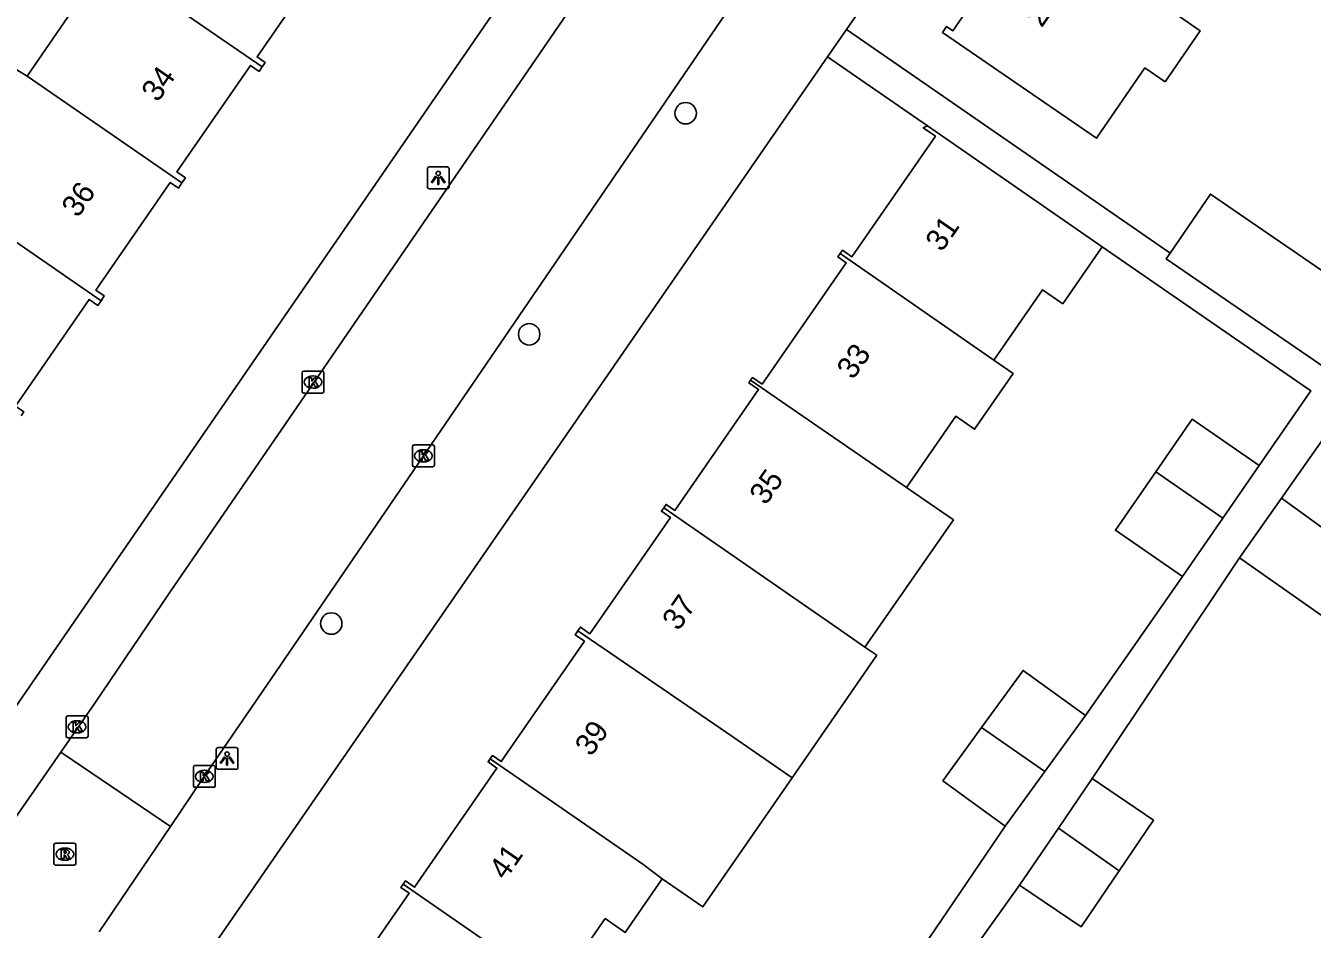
# Model space of a CAD drawing. Extents: x 160158 to 160921, y 381517 to 382041.
# Drawn here: x 160607.8 to 160666.6, y 381680.1 to 381721.4 of the extents above; entities that cross this region are included whole.
import ezdxf

# ---------------------------------------------------------------- set-up
doc = ezdxf.new("R2010")
doc.units = 0
for name, color, linetype in [('IMGEO_Boom', 7, 'Continuous'), ('IMGEO_Kolk', 7, 'Continuous'), ('IMGEO_Lichtpunt', 7, 'Continuous'), ('IMGEO_Pand', 7, 'Continuous'), ('IMGEO_Pand_nummerreeks', 7, 'Continuous'), ('IMGEO_Rijbaan_lokaal_open', 7, 'Continuous'), ('IMGEO_Rioolput', 7, 'Continuous'), ('IMGEO_Voetpad_open', 7, 'Continuous')]:
    doc.layers.add(name, color=color, linetype=linetype)

msp = doc.modelspace()

# ---------------------------------------------------------------- linework, layer by layer
at = {"layer": 'IMGEO_Boom'}
for centre in [(160637.972, 381717.402), (160630.829, 381707.306), (160621.794, 381694.1)]:
    msp.add_circle(centre, 0.489, dxfattribs=at)
at = {"layer": 'IMGEO_Kolk'}
for p, q in [((160620.535, 381705.624), (160621.387, 381705.624)), ((160620.46, 381704.698), (160620.46, 381705.55)), ((160620.948, 381705.404), (160620.973, 381705.404)), ((160621.461, 381705.55), (160621.461, 381704.698)), ((160621.387, 381704.624), (160620.535, 381704.624)), ((160620.971, 381704.844), (160620.946, 381704.844)), ((160625.501, 381701.33), (160625.501, 381702.182)), ((160625.576, 381702.256), (160626.428, 381702.256)), ((160626.502, 381702.182), (160626.502, 381701.33)), ((160626.012, 381701.476), (160625.987, 381701.476)), ((160625.989, 381702.036), (160626.014, 381702.036)), ((160626.428, 381701.256), (160625.576, 381701.256)), ((160609.69, 381688.957), (160609.69, 381689.809)), ((160609.765, 381689.883), (160610.617, 381689.883)), ((160610.691, 381689.809), (160610.691, 381688.957)), ((160610.178, 381689.663), (160610.203, 381689.663)), ((160610.617, 381688.883), (160609.765, 381688.883)), ((160610.201, 381689.103), (160610.176, 381689.103)), ((160615.498, 381686.695), (160615.498, 381687.547)), ((160615.573, 381687.621), (160616.425, 381687.621)), ((160615.986, 381687.401), (160616.011, 381687.401)), ((160616.499, 381687.547), (160616.499, 381686.695)), ((160616.009, 381686.841), (160615.984, 381686.841)), ((160616.425, 381686.621), (160615.573, 381686.621))]:
    msp.add_line(p, q, dxfattribs=at)
for points in [[(160620.535, 381705.624), (160621.387, 381705.624)], [(160620.46, 381704.698), (160620.46, 381705.55)], [(160620.781, 381705.324), (160620.904, 381705.324), (160620.904, 381705.173), (160621.034, 381705.324), (160621.198, 381705.324), (160621.052, 381705.173), (160621.205, 381704.924), (160621.053, 381704.924), (160620.968, 381705.088), (160620.904, 381705.021), (160620.904, 381704.924), (160620.781, 381704.924), (160620.781, 381705.324)], [(160621.461, 381705.55), (160621.461, 381704.698)], [(160621.387, 381704.624), (160620.535, 381704.624)], [(160625.501, 381701.33), (160625.501, 381702.182)], [(160625.576, 381702.256), (160626.428, 381702.256)], [(160626.502, 381702.182), (160626.502, 381701.33)], [(160625.822, 381701.956), (160625.945, 381701.956), (160625.945, 381701.805), (160626.075, 381701.956), (160626.239, 381701.956), (160626.093, 381701.805), (160626.246, 381701.556), (160626.094, 381701.556), (160626.009, 381701.72), (160625.945, 381701.653), (160625.945, 381701.556), (160625.822, 381701.556), (160625.822, 381701.956)], [(160626.428, 381701.256), (160625.576, 381701.256)], [(160609.69, 381688.957), (160609.69, 381689.809)], [(160609.765, 381689.883), (160610.617, 381689.883)], [(160610.691, 381689.809), (160610.691, 381688.957)], [(160610.011, 381689.583), (160610.134, 381689.583), (160610.134, 381689.432), (160610.264, 381689.583), (160610.428, 381689.583), (160610.282, 381689.432), (160610.435, 381689.183), (160610.283, 381689.183), (160610.198, 381689.347), (160610.134, 381689.28), (160610.134, 381689.183), (160610.011, 381689.183), (160610.011, 381689.583)], [(160610.617, 381688.883), (160609.765, 381688.883)], [(160615.498, 381686.695), (160615.498, 381687.547)], [(160615.573, 381687.621), (160616.425, 381687.621)], [(160616.499, 381687.547), (160616.499, 381686.695)], [(160615.819, 381687.321), (160615.942, 381687.321), (160615.942, 381687.17), (160616.072, 381687.321), (160616.236, 381687.321), (160616.09, 381687.17), (160616.243, 381686.921), (160616.091, 381686.921), (160616.006, 381687.085), (160615.942, 381687.018), (160615.942, 381686.921), (160615.819, 381686.921), (160615.819, 381687.321)], [(160616.425, 381686.621), (160615.573, 381686.621)]]:
    msp.add_lwpolyline(points, dxfattribs=at)
for centre, start, end in [((160620.537, 381705.548), 91.55205, 178.44795), ((160620.537, 381705.548), 91.55205, 178.44795), ((160621.385, 381705.548), 1.55205, 88.44795), ((160621.385, 381705.548), 1.55205, 88.44795), ((160620.537, 381704.7), 181.55205, 268.44795), ((160620.537, 381704.7), 181.55205, 268.44795), ((160621.385, 381704.7), 271.55205, 358.44795), ((160621.385, 381704.7), 271.55205, 358.44795), ((160625.578, 381702.18), 91.55205, 178.44795), ((160625.578, 381702.18), 91.55205, 178.44795), ((160626.426, 381702.18), 1.55205, 88.44795), ((160626.426, 381702.18), 1.55205, 88.44795), ((160625.578, 381701.332), 181.55205, 268.44795), ((160625.578, 381701.332), 181.55205, 268.44795), ((160626.426, 381701.332), 271.55205, 358.44795), ((160626.426, 381701.332), 271.55205, 358.44795), ((160609.767, 381689.807), 91.55205, 178.44795), ((160609.767, 381689.807), 91.55205, 178.44795), ((160610.615, 381689.807), 1.55205, 88.44795), ((160610.615, 381689.807), 1.55205, 88.44795), ((160609.767, 381688.959), 181.55205, 268.44795), ((160609.767, 381688.959), 181.55205, 268.44795), ((160610.615, 381688.959), 271.55205, 358.44795), ((160610.615, 381688.959), 271.55205, 358.44795), ((160615.575, 381687.545), 91.55205, 178.44795), ((160615.575, 381687.545), 91.55205, 178.44795), ((160616.423, 381687.545), 1.55205, 88.44795), ((160616.423, 381687.545), 1.55205, 88.44795), ((160615.575, 381686.697), 181.55205, 268.44795), ((160615.575, 381686.697), 181.55205, 268.44795), ((160616.423, 381686.697), 271.55205, 358.44795), ((160616.423, 381686.697), 271.55205, 358.44795)]:
    msp.add_arc(centre, 0.0765, start, end, dxfattribs=at)
for centre, major_axis, ratio, start_param, end_param in [((160620.947, 381705.124), (-0.387, 0.002), 0.722429, 4.712389, 7.853982), ((160620.972, 381705.124), (-0.39, 0.002), 0.717154, 1.570796, 4.712389), ((160625.988, 381701.756), (-0.387, 0.002), 0.722429, 4.712389, 7.853982), ((160626.013, 381701.756), (-0.39, 0.002), 0.717154, 1.570796, 4.712389), ((160610.177, 381689.383), (-0.387, 0.002), 0.722429, 4.712389, 7.853982), ((160610.202, 381689.383), (-0.39, 0.002), 0.717154, 1.570796, 4.712389), ((160615.985, 381687.121), (-0.387, 0.002), 0.722429, 4.712389, 7.853982), ((160616.01, 381687.121), (-0.39, 0.002), 0.717154, 1.570796, 4.712389)]:
    msp.add_ellipse(centre, major_axis=major_axis, ratio=ratio, start_param=start_param, end_param=end_param, dxfattribs=at)
at = {"layer": 'IMGEO_Lichtpunt'}
for p, q in [((160626.18, 381714.855), (160626.18, 381714.048)), ((160626.18, 381714.855), (160626.18, 381714.048)), ((160627.082, 381714.95), (160626.274, 381714.95)), ((160627.082, 381714.95), (160626.274, 381714.95)), ((160627.176, 381714.048), (160627.176, 381714.855)), ((160627.176, 381714.048), (160627.176, 381714.855)), ((160626.274, 381713.954), (160627.082, 381713.954)), ((160626.274, 381713.954), (160627.082, 381713.954)), ((160616.539, 381688.344), (160616.539, 381687.537)), ((160616.539, 381688.344), (160616.539, 381687.537)), ((160617.441, 381688.439), (160616.633, 381688.439)), ((160617.441, 381688.439), (160616.633, 381688.439)), ((160617.535, 381687.537), (160617.535, 381688.344)), ((160617.535, 381687.537), (160617.535, 381688.344)), ((160616.633, 381687.443), (160617.441, 381687.443)), ((160616.633, 381687.443), (160617.441, 381687.443))]:
    msp.add_line(p, q, dxfattribs=at)
for points in [[(160626.554, 381714.519), (160626.593, 381714.491), (160626.405, 381714.229), (160626.367, 381714.256), (160626.554, 381714.519)], [(160626.656, 381714.471), (160626.703, 381714.471), (160626.703, 381714.149), (160626.656, 381714.149), (160626.656, 381714.471)], [(160626.766, 381714.491), (160626.804, 381714.518), (160626.991, 381714.256), (160626.952, 381714.228), (160626.766, 381714.491)], [(160616.913, 381688.008), (160616.952, 381687.98), (160616.764, 381687.718), (160616.726, 381687.745), (160616.913, 381688.008)], [(160617.015, 381687.96), (160617.062, 381687.96), (160617.062, 381687.638), (160617.015, 381687.638), (160617.015, 381687.96)], [(160617.125, 381687.98), (160617.163, 381688.007), (160617.35, 381687.745), (160617.311, 381687.717), (160617.125, 381687.98)]]:
    msp.add_lwpolyline(points, dxfattribs=at)
for centre in [(160626.679, 381714.653), (160617.038, 381688.142)]:
    msp.add_circle(centre, 0.0994, dxfattribs=at)
for centre, start, end in [((160626.274, 381714.855), 90, 180), ((160626.274, 381714.855), 90, 180), ((160627.082, 381714.855), 0, 90), ((160627.082, 381714.855), 0, 90), ((160626.274, 381714.048), 180, 270), ((160626.274, 381714.048), 180, 270), ((160627.082, 381714.048), 270, 0), ((160627.082, 381714.048), 270, 360), ((160616.633, 381688.344), 90, 180), ((160616.633, 381688.344), 90, 180), ((160617.441, 381688.344), 0, 90), ((160617.441, 381688.344), 0, 90), ((160616.633, 381687.537), 180, 270), ((160616.633, 381687.537), 180, 270), ((160617.441, 381687.537), 270, 0), ((160617.441, 381687.537), 270, 360)]:
    msp.add_arc(centre, 0.0946, start, end, dxfattribs=at)
at = {"layer": 'IMGEO_Pand'}
for points in [[(160660.523, 381721.821), (160661.461, 381721.167), (160659.864, 381718.838), (160658.94, 381719.471), (160656.736, 381716.258), (160653.82, 381718.258), (160649.696, 381721.087), (160649.886, 381721.363), (160650.176, 381721.165), (160653.709, 381726.315), (160653.422, 381726.512), (160653.505, 381726.633)], [(160607.906, 381719.099), (160609.95, 381722.059), (160608.978, 381722.731), (160610.55, 381725.008), (160611.566, 381724.39)], [(160618.634, 381719.512), (160611.566, 381724.39)], [(160622.316, 381724.76), (160622.167, 381724.544), (160621.759, 381724.825), (160618.405, 381719.969), (160618.774, 381719.715), (160618.634, 381719.512)], [(160604.225, 381713.711), (160606.31, 381716.73), (160605.312, 381717.419), (160606.899, 381719.717), (160607.906, 381719.099)], [(160614.979, 381714.217), (160607.906, 381719.099)], [(160618.634, 381719.512), (160618.496, 381719.312), (160618.104, 381719.583), (160614.745, 381714.72), (160615.138, 381714.448), (160614.979, 381714.217)], [(160649.007, 381716.826), (160648.818, 381716.737), (160649.374, 381716.352), (160645.565, 381710.844), (160645.134, 381711.142), (160645.028, 381710.989)], [(160656.994, 381711.304), (160653.12, 381713.983), (160649.007, 381716.826)], [(160614.979, 381714.217), (160614.817, 381713.983), (160614.445, 381714.24), (160611.047, 381709.322), (160611.433, 381709.056), (160611.283, 381708.839)], [(160604.225, 381713.711), (160611.283, 381708.839)], [(160669.1, 381708.79), (160661.932, 381713.707), (160660.085, 381711.015)], [(160640.94, 381705.211), (160641.022, 381705.33), (160641.466, 381705.023), (160645.304, 381710.574), (160644.923, 381710.837), (160645.028, 381710.989)], [(160645.028, 381710.989), (160652.049, 381706.131)], [(160652.049, 381706.131), (160654.267, 381709.338), (160655.192, 381708.698), (160656.994, 381711.304)], [(160660.085, 381711.015), (160659.906, 381710.754), (160667.168, 381705.773), (160669.193, 381708.726), (160669.1, 381708.79)], [(160611.283, 381708.839), (160611.133, 381708.621), (160610.736, 381708.894), (160607.375, 381704.027), (160607.755, 381703.764), (160607.635, 381703.589)], [(160652.049, 381706.131), (160652.919, 381705.51), (160651.162, 381702.97), (160650.3, 381703.566), (160648.052, 381700.314)], [(160636.971, 381699.385), (160637.079, 381699.541), (160637.482, 381699.262), (160641.304, 381704.791), (160640.861, 381705.097), (160640.94, 381705.211)], [(160640.94, 381705.211), (160648.052, 381700.314)], [(160659.434, 381701.021), (160661.099, 381703.426), (160664.157, 381701.309)], [(160665.176, 381699.82), (160667.043, 381702.48)], [(160660.651, 381696.245), (160657.593, 381698.362), (160659.434, 381701.021)], [(160659.434, 381701.021), (160662.492, 381698.905)], [(160664.157, 381701.309), (160662.492, 381698.905)], [(160648.052, 381700.314), (160648.888, 381699.737), (160650.2, 381698.831), (160646.156, 381693.023)], [(160663.263, 381697.094), (160665.176, 381699.82)], [(160667.603, 381698.056), (160665.176, 381699.82)], [(160636.971, 381699.385), (160636.863, 381699.228), (160637.275, 381698.943), (160633.604, 381693.634), (160633.168, 381693.936), (160633.048, 381693.762)], [(160646.156, 381693.023), (160644.89, 381693.905), (160636.971, 381699.385)], [(160662.492, 381698.905), (160660.651, 381696.245)], [(160667.603, 381698.056), (160672.433, 381694.667), (160670.559, 381691.975), (160663.263, 381697.094)], [(160633.048, 381693.762), (160632.927, 381693.588), (160633.352, 381693.294), (160629.551, 381687.798), (160629.154, 381688.073), (160629.053, 381687.927)], [(160633.048, 381693.762), (160640.122, 381688.931), (160640.966, 381688.347), (160642.831, 381687.058)], [(160642.831, 381687.058), (160646.697, 381692.649), (160646.156, 381693.023)], [(160651.478, 381689.346), (160653.379, 381691.963), (160656.226, 381689.894)], [(160656.226, 381689.894), (160654.373, 381687.343)], [(160652.562, 381684.85), (160649.715, 381686.919), (160651.478, 381689.346)], [(160651.478, 381689.346), (160654.373, 381687.343)], [(160625.074, 381682.196), (160625.178, 381682.347), (160625.597, 381682.057), (160629.36, 381687.499), (160628.952, 381687.781), (160629.053, 381687.927)], [(160629.053, 381687.927), (160636.012, 381683.111), (160636.901, 381682.438)], [(160636.901, 381682.438), (160638.752, 381681.158), (160642.831, 381687.058)], [(160654.373, 381687.343), (160652.562, 381684.85)], [(160654.987, 381684.761), (160656.525, 381687.022)], [(160656.525, 381687.022), (160659.33, 381685.115), (160657.761, 381682.808)], [(160654.987, 381684.761), (160653.219, 381682.16)], [(160657.761, 381682.808), (160654.987, 381684.761)], [(160657.761, 381682.808), (160656.024, 381680.253), (160653.219, 381682.16)], [(160632.047, 381677.37), (160632.849, 381676.792), (160631.137, 381674.316), (160630.259, 381674.923), (160628.013, 381671.675), (160628.891, 381671.068), (160628.769, 381670.891), (160627.891, 381671.498), (160626.055, 381668.842), (160621.928, 381671.696), (160623.764, 381674.352), (160620.952, 381676.296), (160621.075, 381676.473), (160621.477, 381676.195), (160625.344, 381681.788), (160624.971, 381682.046), (160625.074, 381682.196)], [(160632.047, 381677.37), (160625.074, 381682.196)], [(160636.901, 381682.438), (160635.212, 381679.996), (160634.299, 381680.627), (160632.047, 381677.37)]]:
    msp.add_lwpolyline(points, dxfattribs=at)
at = {"layer": 'IMGEO_Rijbaan_lokaal_open'}
for points in [[(160711.248, 381836.325), (160711.08, 381836.076), (160707.501, 381830.956), (160699.651, 381819.545), (160692.328, 381808.901), (160680.332, 381791.464), (160678.334, 381788.56), (160651.806, 381750), (160643.136, 381737.367), (160641.13, 381734.448), (160614.441, 381695.549), (160610.996, 381690.462), (160609.452, 381688.229)], [(160614.454, 381684.835), (160615.999, 381687.121), (160619.05, 381691.582), (160640.187, 381722.521), (160642.496, 381725.9), (160658.96, 381750), (160667.503, 381762.414), (160670.296, 381766.471), (160700.524, 381810.394), (160703.573, 381814.824), (160712.504, 381827.801), (160716.028, 381832.837), (160716.089, 381833.009)], [(160609.452, 381688.229), (160606.806, 381684.4)], [(160614.454, 381684.835), (160609.962, 381687.883), (160609.452, 381688.229)], [(160611.203, 381680.025), (160614.454, 381684.835)]]:
    msp.add_lwpolyline(points, dxfattribs=at)
at = {"layer": 'IMGEO_Rioolput'}
for p, q in [((160609.133, 381683.144), (160609.133, 381683.996)), ((160609.208, 381684.07), (160610.06, 381684.07)), ((160609.621, 381683.85), (160609.646, 381683.85)), ((160610.134, 381683.996), (160610.134, 381683.144)), ((160609.644, 381683.29), (160609.619, 381683.29)), ((160610.06, 381683.07), (160609.208, 381683.07))]:
    msp.add_line(p, q, dxfattribs=at)
for points in [[(160609.133, 381683.144), (160609.133, 381683.996)], [(160609.208, 381684.07), (160610.06, 381684.07)], [(160610.134, 381683.996), (160610.134, 381683.144)], [(160609.722, 381683.768), (160609.47, 381683.77), (160609.47, 381683.37)], [(160609.47, 381683.37), (160609.594, 381683.37), (160609.594, 381683.532), (160609.605, 381683.532)], [(160609.648, 381683.689), (160609.594, 381683.689), (160609.594, 381683.608)], [(160609.594, 381683.608), (160609.646, 381683.608)], [(160609.652, 381683.503), (160609.723, 381683.37), (160609.863, 381683.37), (160609.798, 381683.496)], [(160610.06, 381683.07), (160609.208, 381683.07)]]:
    msp.add_lwpolyline(points, dxfattribs=at)
for centre, radius, start, end in [((160609.21, 381683.994), 0.0765, 91.55205, 178.44795), ((160609.21, 381683.994), 0.0765, 91.55205, 178.44795), ((160610.058, 381683.994), 0.0765, 1.55205, 88.44795), ((160610.058, 381683.994), 0.0765, 1.55205, 88.44795), ((160609.604, 381683.479), 0.0533, 26.02933, 88.69889), ((160609.63, 381683.797), 0.19, 274.7715, 282.96867), ((160609.654, 381683.593), 0.0964, 77.00612, 93.18647), ((160609.668, 381683.65), 0.0378, 276.66336, 79.67722), ((160609.721, 381683.658), 0.109, 350.36119, 89.41601), ((160609.719, 381683.658), 0.112, 277.58423, 350.98172), ((160609.703, 381683.443), 0.108, 29.51342, 73.79051), ((160609.21, 381683.146), 0.0765, 181.55205, 268.44795), ((160609.21, 381683.146), 0.0765, 181.55205, 268.44795), ((160610.058, 381683.146), 0.0765, 271.55205, 358.44795), ((160610.058, 381683.146), 0.0765, 271.55205, 358.44795)]:
    msp.add_arc(centre, radius, start, end, dxfattribs=at)
for centre, major_axis, ratio, start_param, end_param in [((160609.62, 381683.57), (-0.387, 0.002), 0.722429, 4.712389, 7.853982), ((160609.645, 381683.57), (-0.39, 0.002), 0.717154, 1.570796, 4.712389)]:
    msp.add_ellipse(centre, major_axis=major_axis, ratio=ratio, start_param=start_param, end_param=end_param, dxfattribs=at)
at = {"layer": 'IMGEO_Voetpad_open'}
for points in [[(160673.051, 381761.449), (160672.541, 381760.705), (160665.2, 381750), (160645.316, 381721.217)], [(160605.905, 381688.17), (160640.592, 381738.561)], [(160644.455, 381719.97), (160645.316, 381721.217)], [(160645.316, 381721.217), (160660.027, 381711.054), (160660.085, 381711.015)], [(160644.455, 381719.97), (160616.408, 381679.37), (160615.835, 381678.381), (160615.694, 381677.246)], [(160649.007, 381716.826), (160644.455, 381719.97)], [(160664.157, 381701.309), (160666.518, 381704.718), (160656.994, 381711.304)], [(160663.263, 381697.094), (160656.525, 381687.022)], [(160656.226, 381689.894), (160660.651, 381696.245)], [(160647.948, 381678.124), (160647.972, 381678.107), (160648.216, 381678.461), (160652.562, 381684.85)], [(160653.219, 381682.16), (160648.629, 381675.743)]]:
    msp.add_lwpolyline(points, dxfattribs=at)

# ---------------------------------------------------------------- texts
at = {"layer": 'IMGEO_Pand_nummerreeks'}
for s, rotation, p in [('29', 55.50856, (160654.228, 381721.271)), ('34', 55.35651, (160613.877, 381717.862)), ('36', 55.35651, (160610.231, 381712.585)), ('31', 55.21236, (160649.668, 381711.026)), ('33', 55.21236, (160645.619, 381705.196)), ('35', 55.21236, (160641.633, 381699.46)), ('37', 55.21021, (160637.648, 381693.723)), ('39', 55.21021, (160633.663, 381687.986)), ('41', 55.21236, (160629.742, 381682.343))]:
    msp.add_text(s, height=1, rotation=rotation, dxfattribs=at).set_placement(p)

doc.saveas('drawing.dxf')
